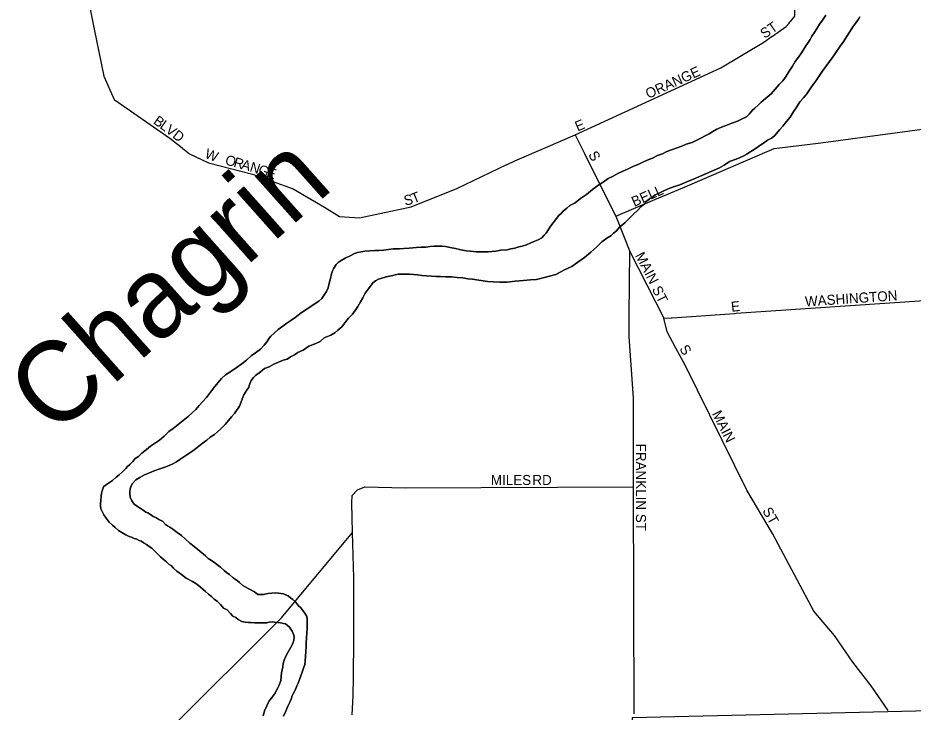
# Model space of a CAD drawing. Extents: x -561 to 1170, y 0 to 846.
# Drawn here: x 458.11 to 470.14, y 217.39 to 226.72 of the extents above; entities that cross this region are included whole.
import ezdxf

# ---------------------------------------------------------------- set-up
doc = ezdxf.new("R2010")
doc.units = 0
for name, color, linetype in [('GM_X_City_Street', 7, 'Continuous'), ('GM_X_City_Street_Text', 7, 'Continuous'), ('GM_X_County', 7, 'Continuous'), ('GM_X_Major_River', 7, 'Continuous'), ('GM_X_Major_River_Text', 7, 'Continuous')]:
    doc.layers.add(name, color=color, linetype=linetype)

msp = doc.modelspace()

# ---------------------------------------------------------------- linework, layer by layer
at = {"layer": 'GM_X_City_Street'}
for points in [[(458.874, 227.842), (458.942, 227.559), (459.139, 226.571), (459.266, 225.939), (459.406, 225.627), (460.153, 225.106), (460.32, 224.973), (460.329, 224.966)], [(468.473, 226.646), (468.475, 226.648), (468.556, 226.746), (468.56, 227.463), (468.56, 227.464)], [(468.251, 226.474), (468.253, 226.476), (468.439, 226.604), (468.473, 226.646)], [(465.602, 225.151), (467.562, 226.05), (468.138, 226.396), (468.251, 226.474)], [(466.673, 224.28), (466.673, 224.28), (467.05, 224.437), (468.278, 224.967), (468.905, 225.042), (470.335, 225.233), (470.724, 225.307), (471.021, 225.369), (471.199, 225.446), (471.312, 225.469), (471.442, 225.475), (471.56, 225.482), (471.815, 225.419), (472.268, 225.25), (472.27, 225.249)], [(465.209, 224.981), (465.602, 225.151), (465.729, 224.897)], [(460.329, 224.966), (460.42, 224.893), (460.676, 224.772), (461.266, 224.623), (461.814, 224.425), (462.233, 224.176), (462.435, 224.054), (462.705, 224.036), (463.4, 224.181), (464.012, 224.427), (464.686, 224.751), (464.687, 224.751)], [(464.687, 224.751), (464.79, 224.8), (465.209, 224.981), (465.209, 224.981)], [(465.729, 224.897), (465.729, 224.896), (466.151, 224.055), (466.338, 223.58), (466.794, 222.685), (466.894, 222.691)], [(466.151, 224.055), (466.452, 224.188), (466.673, 224.28)], [(466.326, 222.45), (466.329, 222.724), (466.338, 223.58)], [(467.744, 222.75), (467.766, 222.751), (470.296, 222.925), (471.019, 222.968), (472.384, 223.067), (473.415, 223.114), (473.61, 223.084), (473.718, 223.069), (473.886, 223.006), (474.381, 222.742), (476.6, 221.575), (478.434, 220.582), (479.15, 220.35)], [(466.894, 222.691), (466.908, 222.692), (467.744, 222.75)], [(466.955, 222.284), (466.838, 222.501), (466.794, 222.685)], [(466.387, 220.476), (466.387, 221.611), (466.326, 222.439), (466.326, 222.45)], [(469.807, 217.412), (469.579, 217.743), (469.332, 218.063), (469.086, 218.418), (468.808, 218.746), (468.254, 219.793), (467.909, 220.375), (467.079, 222.053), (466.955, 222.283), (466.955, 222.284)], [(462.608, 219.804), (462.6, 220.202), (462.607, 220.304), (462.677, 220.378), (462.775, 220.42), (463.318, 220.406), (466.387, 220.42)], [(466.396, 217.369), (466.387, 220.42), (466.387, 220.476)], [(461.874, 218.92), (462.608, 219.804)], [(462.603, 217.352), (462.619, 217.607), (462.621, 217.871), (462.627, 218.368), (462.629, 219.193), (462.608, 219.804)], [(459.774, 216.756), (460.147, 217.151), (461.657, 218.659), (461.874, 218.92)]]:
    msp.add_lwpolyline(points, dxfattribs=at)
at = {"layer": 'GM_X_County'}
msp.add_lwpolyline([(466.148, 281.711), (466.276, 259.428), (466.313, 253.936), (466.279, 251.796), (466.28, 247.567), (466.28, 245.072), (466.408, 237.742), (466.848, 237.719), (471.546, 237.752), (478.016, 237.883), (478.739, 226.426), (478.848, 224.815), (479.164, 220.147), (479.331, 217.621), (477.752, 217.584), (469.804, 217.395), (466.368, 217.313), (466.37, 216.798), (466.375, 215.749), (466.382, 214.541), (466.407, 209.575)], dxfattribs=at)
at = {"layer": 'GM_X_Major_River'}
for points in [[(467.941, 224.912), (467.984, 224.939), (468.033, 224.972), (468.086, 225.005), (468.135, 225.038), (468.189, 225.076), (468.243, 225.104), (468.28, 225.136), (468.307, 225.169), (468.35, 225.218), (468.393, 225.267), (468.441, 225.327), (468.49, 225.387), (468.532, 225.453), (468.581, 225.524), (468.623, 225.594), (468.672, 225.649), (468.715, 225.703), (468.752, 225.753), (468.789, 225.807), (468.832, 225.867), (468.875, 225.932), (468.923, 226.003), (468.971, 226.069), (469.02, 226.134), (469.068, 226.205), (469.116, 226.27), (469.164, 226.341), (469.212, 226.407), (469.25, 226.467), (469.298, 226.543), (469.335, 226.603), (469.367, 226.641), (469.389, 226.674), (469.41, 226.706), (469.426, 226.734)], [(469.426, 226.734), (469.41, 226.706), (469.389, 226.674), (469.367, 226.641), (469.335, 226.603), (469.298, 226.543), (469.25, 226.467), (469.212, 226.407), (469.164, 226.341), (469.116, 226.27), (469.068, 226.205), (469.02, 226.134), (468.971, 226.069), (468.923, 226.003), (468.875, 225.932), (468.832, 225.867), (468.789, 225.807), (468.752, 225.753), (468.715, 225.703), (468.672, 225.649), (468.623, 225.594), (468.581, 225.524), (468.532, 225.453), (468.49, 225.387), (468.441, 225.327), (468.393, 225.267), (468.35, 225.218), (468.307, 225.169), (468.28, 225.136), (468.243, 225.104), (468.189, 225.076), (468.135, 225.038), (468.086, 225.005), (468.033, 224.972), (467.984, 224.939), (467.941, 224.912)], [(468.971, 226.758), (468.944, 226.72), (468.917, 226.676), (468.885, 226.638), (468.853, 226.583), (468.816, 226.523), (468.783, 226.474), (468.762, 226.431), (468.725, 226.376), (468.703, 226.344), (468.677, 226.3), (468.645, 226.251), (468.602, 226.196), (468.559, 226.136), (468.521, 226.071), (468.479, 226.006), (468.436, 225.94)], [(468.436, 225.94), (468.479, 226.006), (468.521, 226.071), (468.559, 226.136), (468.602, 226.196), (468.645, 226.251), (468.677, 226.3), (468.703, 226.344), (468.725, 226.376), (468.762, 226.431), (468.783, 226.474), (468.816, 226.523), (468.853, 226.583), (468.885, 226.638), (468.917, 226.676), (468.944, 226.72), (468.971, 226.758)], [(468.436, 225.94), (468.393, 225.875), (468.345, 225.826), (468.237, 225.7), (468.184, 225.657), (468.135, 225.618), (468.098, 225.586), (468.06, 225.547), (468.017, 225.509), (467.985, 225.482), (467.942, 225.427), (467.904, 225.394), (467.839, 225.361), (467.785, 225.334), (467.71, 225.306), (467.64, 225.279), (467.569, 225.251), (467.504, 225.224), (467.451, 225.196), (467.402, 225.163), (467.348, 225.136), (467.289, 225.103), (467.229, 225.075), (467.175, 225.048), (467.094, 225.026), (467.035, 224.998), (466.959, 224.97), (466.884, 224.943), (466.824, 224.921), (466.776, 224.893), (466.711, 224.871), (466.641, 224.838), (466.57, 224.81), (466.511, 224.783), (466.457, 224.755), (466.376, 224.722), (466.306, 224.689), (466.241, 224.662), (466.176, 224.629), (466.111, 224.596), (466.047, 224.563), (465.977, 224.514), (465.907, 224.47), (465.837, 224.415), (465.756, 224.349), (465.675, 224.295), (465.6, 224.234), (465.53, 224.201), (465.492, 224.163), (465.443, 224.125), (465.417, 224.098), (465.384, 224.065), (465.277, 223.928), (465.245, 223.879), (465.213, 223.83), (465.186, 223.803), (465.154, 223.765), (465.105, 223.737), (465.062, 223.721), (465.008, 223.699), (464.949, 223.671), (464.889, 223.655), (464.846, 223.644), (464.792, 223.627), (464.738, 223.616), (464.689, 223.605), (464.602, 223.599), (464.538, 223.587), (464.483, 223.581), (464.435, 223.576), (464.386, 223.575), (464.348, 223.575), (464.305, 223.575), (464.272, 223.575), (464.234, 223.58), (464.191, 223.585), (464.142, 223.59), (464.066, 223.606), (463.995, 223.622), (463.924, 223.637), (463.859, 223.648), (463.81, 223.653), (463.773, 223.653), (463.74, 223.653), (463.702, 223.652), (463.653, 223.647), (463.594, 223.641), (463.534, 223.64), (463.469, 223.634), (463.372, 223.628), (463.301, 223.623), (463.242, 223.617), (463.204, 223.616), (463.155, 223.616), (463.095, 223.61), (463.025, 223.599), (462.965, 223.593), (462.911, 223.593), (462.841, 223.592), (462.776, 223.587), (462.678, 223.57)], [(462.678, 223.57), (462.776, 223.587), (462.841, 223.592), (462.911, 223.593), (462.965, 223.593), (463.025, 223.599), (463.095, 223.61), (463.155, 223.616), (463.204, 223.616), (463.242, 223.617), (463.301, 223.623), (463.372, 223.628), (463.469, 223.634), (463.534, 223.64), (463.594, 223.641), (463.653, 223.647), (463.702, 223.652), (463.74, 223.653), (463.773, 223.653), (463.81, 223.653), (463.859, 223.648), (463.924, 223.637), (463.995, 223.622), (464.066, 223.606), (464.142, 223.59), (464.191, 223.585), (464.234, 223.58), (464.272, 223.575), (464.305, 223.575), (464.348, 223.575), (464.386, 223.575), (464.435, 223.576), (464.483, 223.581), (464.538, 223.587), (464.602, 223.599), (464.689, 223.605), (464.738, 223.616), (464.792, 223.627), (464.846, 223.644), (464.889, 223.655), (464.949, 223.671), (465.008, 223.699), (465.062, 223.721), (465.105, 223.737), (465.154, 223.765), (465.186, 223.803), (465.213, 223.83), (465.245, 223.879), (465.277, 223.928), (465.384, 224.065), (465.417, 224.098), (465.443, 224.125), (465.492, 224.163), (465.53, 224.201), (465.6, 224.234), (465.675, 224.295), (465.756, 224.349), (465.837, 224.415), (465.907, 224.47), (465.977, 224.514), (466.047, 224.563), (466.111, 224.596), (466.176, 224.629), (466.241, 224.662), (466.306, 224.689), (466.376, 224.722), (466.457, 224.755), (466.511, 224.783), (466.57, 224.81), (466.641, 224.838), (466.711, 224.871), (466.776, 224.893), (466.824, 224.921), (466.884, 224.943), (466.959, 224.97), (467.035, 224.998), (467.094, 225.026), (467.175, 225.048), (467.229, 225.075), (467.289, 225.103), (467.348, 225.136), (467.402, 225.163), (467.451, 225.196), (467.504, 225.224), (467.569, 225.251), (467.64, 225.279), (467.71, 225.306), (467.785, 225.334), (467.839, 225.361), (467.904, 225.394), (467.942, 225.427), (467.985, 225.482), (468.017, 225.509), (468.06, 225.547), (468.098, 225.586), (468.135, 225.618), (468.184, 225.657), (468.237, 225.7), (468.345, 225.826), (468.393, 225.875), (468.436, 225.94)], [(461.488, 222.032), (461.553, 222.065), (461.613, 222.092), (461.677, 222.12), (461.731, 222.136), (461.775, 222.164), (461.829, 222.191), (461.877, 222.224), (461.947, 222.257), (462.023, 222.307), (462.115, 222.345), (462.174, 222.373), (462.228, 222.422), (462.32, 222.455), (462.373, 222.488), (462.411, 222.526), (462.465, 222.57), (462.508, 222.624), (462.556, 222.684), (462.61, 222.739), (462.647, 222.788), (462.679, 222.843), (462.717, 222.903), (462.749, 222.957), (462.781, 223.022), (462.818, 223.077), (462.85, 223.115), (462.882, 223.159), (462.92, 223.186), (462.958, 223.208), (462.99, 223.219), (463.061, 223.241), (463.109, 223.252), (463.153, 223.258), (463.185, 223.269), (463.223, 223.275), (463.266, 223.275), (463.315, 223.275), (463.375, 223.276), (463.429, 223.271), (463.483, 223.266), (463.543, 223.261), (463.733, 223.246), (463.792, 223.246), (463.863, 223.241), (463.939, 223.242), (464.015, 223.231), (464.091, 223.226), (464.161, 223.216), (464.221, 223.211), (464.275, 223.2), (464.34, 223.19), (464.422, 223.18), (464.498, 223.175), (464.59, 223.17), (464.688, 223.171), (464.796, 223.182), (464.91, 223.194), (465.002, 223.2), (465.083, 223.206), (465.17, 223.228), (465.256, 223.25), (465.343, 223.272), (465.461, 223.333), (465.559, 223.382), (465.639, 223.437), (465.726, 223.503), (465.812, 223.574), (465.892, 223.645), (465.962, 223.711), (466.027, 223.76), (466.081, 223.793), (466.118, 223.826), (466.156, 223.858), (466.199, 223.907), (466.269, 223.968), (466.333, 224.028), (466.392, 224.088), (466.446, 224.137), (466.489, 224.186), (466.532, 224.224), (466.57, 224.263), (466.607, 224.295), (466.645, 224.317), (466.677, 224.345), (466.721, 224.361), (466.785, 224.394), (466.85, 224.422), (466.926, 224.449), (467.007, 224.477), (467.104, 224.516), (467.201, 224.56), (467.471, 224.675), (467.542, 224.708), (467.606, 224.741), (467.676, 224.791), (467.768, 224.824), (467.822, 224.846), (467.871, 224.868), (467.909, 224.89), (467.941, 224.912)], [(467.941, 224.912), (467.909, 224.89), (467.871, 224.868), (467.822, 224.846), (467.768, 224.824), (467.676, 224.791), (467.606, 224.741), (467.542, 224.708), (467.471, 224.675), (467.201, 224.56), (467.104, 224.516), (467.007, 224.477), (466.926, 224.449), (466.85, 224.422), (466.785, 224.394), (466.721, 224.361), (466.677, 224.345), (466.645, 224.317), (466.607, 224.295), (466.57, 224.263), (466.532, 224.224), (466.489, 224.186), (466.446, 224.137), (466.392, 224.088), (466.333, 224.028), (466.269, 223.968), (466.199, 223.907), (466.156, 223.858), (466.118, 223.826), (466.081, 223.793), (466.027, 223.76), (465.962, 223.711), (465.892, 223.645), (465.812, 223.574), (465.726, 223.503), (465.639, 223.437), (465.559, 223.382), (465.461, 223.333), (465.343, 223.272), (465.256, 223.25), (465.17, 223.228), (465.083, 223.206), (465.002, 223.2), (464.91, 223.194), (464.796, 223.182), (464.688, 223.171), (464.59, 223.17), (464.498, 223.175), (464.422, 223.18), (464.34, 223.19), (464.275, 223.2), (464.221, 223.211), (464.161, 223.216), (464.091, 223.226), (464.015, 223.231), (463.939, 223.242), (463.863, 223.241), (463.792, 223.246), (463.733, 223.246), (463.543, 223.261), (463.483, 223.266), (463.429, 223.271), (463.375, 223.276), (463.315, 223.275), (463.266, 223.275), (463.223, 223.275), (463.185, 223.269), (463.153, 223.258), (463.109, 223.252), (463.061, 223.241), (462.99, 223.219), (462.958, 223.208), (462.92, 223.186), (462.882, 223.159), (462.85, 223.115), (462.818, 223.077), (462.781, 223.022), (462.749, 222.957), (462.717, 222.903), (462.679, 222.843), (462.647, 222.788), (462.61, 222.739), (462.556, 222.684), (462.508, 222.624), (462.465, 222.57), (462.411, 222.526), (462.373, 222.488), (462.32, 222.455), (462.228, 222.422), (462.174, 222.373), (462.115, 222.345), (462.023, 222.307), (461.947, 222.257), (461.877, 222.224), (461.829, 222.191), (461.775, 222.164), (461.731, 222.136), (461.677, 222.12), (461.613, 222.092), (461.553, 222.065), (461.488, 222.032)], [(462.678, 223.57), (462.635, 223.553), (462.576, 223.525), (462.511, 223.493), (462.457, 223.46), (462.419, 223.432), (462.392, 223.405), (462.36, 223.356), (462.339, 223.323), (462.328, 223.28), (462.313, 223.22), (462.297, 223.155), (462.281, 223.095), (462.26, 223.046), (462.233, 223.002), (462.196, 222.948), (462.158, 222.915), (462.11, 222.882), (462.034, 222.833), (461.921, 222.756), (461.84, 222.696), (461.781, 222.652), (461.727, 222.619), (461.673, 222.576), (461.609, 222.532), (461.555, 222.483), (461.512, 222.444), (461.49, 222.417), (461.464, 222.373), (461.421, 222.324), (461.373, 222.27), (461.308, 222.221), (461.249, 222.177), (461.184, 222.122), (461.12, 222.073), (461.044, 222.018), (460.974, 221.969), (460.904, 221.925), (460.85, 221.876), (460.802, 221.821), (460.759, 221.767), (460.716, 221.707), (460.647, 221.619), (460.593, 221.559), (460.55, 221.51), (460.502, 221.456), (460.453, 221.412), (460.399, 221.363), (460.2, 221.204), (460.141, 221.16), (460.077, 221.1), (460.017, 221.046), (459.947, 221.002), (459.893, 220.963), (459.84, 220.92), (459.78, 220.87), (459.732, 220.827), (459.689, 220.799), (459.657, 220.761), (459.619, 220.717), (459.587, 220.69), (459.565, 220.663), (459.512, 220.614), (459.474, 220.581), (459.431, 220.548), (459.382, 220.504), (459.329, 220.466), (459.291, 220.439), (459.264, 220.417), (459.248, 220.379), (459.238, 220.335), (459.233, 220.292), (459.228, 220.232), (459.223, 220.199), (459.223, 220.161), (459.229, 220.123), (459.245, 220.086), (459.267, 220.042), (459.3, 219.999), (459.339, 219.945), (459.382, 219.902), (459.421, 219.87), (459.464, 219.832), (459.508, 219.805), (459.563, 219.773), (459.606, 219.752), (459.639, 219.741), (459.677, 219.725), (459.709, 219.714), (459.742, 219.698), (459.775, 219.688), (459.802, 219.666), (459.84, 219.645), (459.878, 219.618), (459.911, 219.596), (459.938, 219.569), (460.031, 219.478), (460.064, 219.445), (460.108, 219.408), (460.146, 219.375), (460.173, 219.359)], [(460.173, 219.359), (460.146, 219.375), (460.108, 219.408), (460.064, 219.445), (460.031, 219.478), (459.938, 219.569), (459.911, 219.596), (459.878, 219.618), (459.84, 219.645), (459.802, 219.666), (459.775, 219.688), (459.742, 219.698), (459.709, 219.714), (459.677, 219.725), (459.639, 219.741), (459.606, 219.752), (459.563, 219.773), (459.508, 219.805), (459.464, 219.832), (459.421, 219.87), (459.382, 219.902), (459.339, 219.945), (459.3, 219.999), (459.267, 220.042), (459.245, 220.086), (459.229, 220.123), (459.223, 220.161), (459.223, 220.199), (459.228, 220.232), (459.233, 220.292), (459.238, 220.335), (459.248, 220.379), (459.264, 220.417), (459.291, 220.439), (459.329, 220.466), (459.382, 220.504), (459.431, 220.548), (459.474, 220.581), (459.512, 220.614), (459.565, 220.663), (459.587, 220.69), (459.619, 220.717), (459.657, 220.761), (459.689, 220.799), (459.732, 220.827), (459.78, 220.87), (459.84, 220.92), (459.893, 220.963), (459.947, 221.002), (460.017, 221.046), (460.077, 221.1), (460.141, 221.16), (460.2, 221.204), (460.399, 221.363), (460.453, 221.412), (460.502, 221.456), (460.55, 221.51), (460.593, 221.559), (460.647, 221.619), (460.716, 221.707), (460.759, 221.767), (460.802, 221.821), (460.85, 221.876), (460.904, 221.925), (460.974, 221.969), (461.044, 222.018), (461.12, 222.073), (461.184, 222.122), (461.249, 222.177), (461.308, 222.221), (461.373, 222.27), (461.421, 222.324), (461.464, 222.373), (461.49, 222.417), (461.512, 222.444), (461.555, 222.483), (461.609, 222.532), (461.673, 222.576), (461.727, 222.619), (461.781, 222.652), (461.84, 222.696), (461.921, 222.756), (462.034, 222.833), (462.11, 222.882), (462.158, 222.915), (462.196, 222.948), (462.233, 223.002), (462.26, 223.046), (462.281, 223.095), (462.297, 223.155), (462.313, 223.22), (462.328, 223.28), (462.339, 223.323), (462.36, 223.356), (462.392, 223.405), (462.419, 223.432), (462.457, 223.46), (462.511, 223.493), (462.576, 223.525), (462.635, 223.553), (462.678, 223.57)], [(462.002, 218.52), (462.001, 218.644), (461.996, 218.677), (461.968, 218.72), (461.941, 218.758), (461.913, 218.79), (461.88, 218.823), (461.847, 218.866), (461.809, 218.903), (461.776, 218.925), (461.744, 218.952), (461.711, 218.968), (461.684, 218.979), (461.646, 218.984), (461.613, 218.989), (461.57, 218.994), (461.527, 218.988), (461.472, 218.983), (461.413, 218.971), (461.364, 218.971), (461.337, 218.971), (461.293, 219.009), (461.217, 219.046), (461.168, 219.073), (461.135, 219.094), (461.092, 219.132), (461.064, 219.154), (461.032, 219.175), (461.004, 219.197), (460.955, 219.24), (460.922, 219.261), (460.884, 219.293), (460.835, 219.337), (460.802, 219.363), (460.759, 219.396), (460.715, 219.428), (460.671, 219.455), (460.633, 219.493), (460.48, 219.616), (460.425, 219.659), (460.365, 219.713), (460.311, 219.762), (460.251, 219.805), (460.196, 219.848), (460.153, 219.875), (460.125, 219.896), (460.098, 219.912), (460.054, 219.955), (460.005, 219.977), (459.967, 220.004), (459.929, 220.02), (459.896, 220.046), (459.858, 220.068), (459.831, 220.079), (459.798, 220.106), (459.754, 220.132), (459.722, 220.154), (459.673, 220.186), (459.645, 220.229), (459.623, 220.278), (459.617, 220.327), (459.617, 220.354), (459.622, 220.392), (459.633, 220.43), (459.654, 220.463), (459.697, 220.512), (459.751, 220.545), (459.816, 220.578), (459.88, 220.605), (459.945, 220.633), (460.021, 220.66), (460.102, 220.688), (460.145, 220.705), (460.194, 220.727), (460.242, 220.754), (460.291, 220.787), (460.463, 220.902), (460.522, 220.946), (460.587, 221), (460.652, 221.044), (460.695, 221.088), (460.754, 221.121), (460.797, 221.159), (460.845, 221.203), (460.899, 221.258), (460.942, 221.312), (460.985, 221.361), (461.022, 221.405), (461.049, 221.443), (461.071, 221.476), (461.092, 221.503), (461.15, 221.655), (461.193, 221.726), (461.215, 221.753), (461.22, 221.78), (461.246, 221.846), (461.278, 221.889), (461.305, 221.917), (461.375, 221.966), (461.429, 222.01), (461.488, 222.032)], [(461.488, 222.032), (461.429, 222.01), (461.375, 221.966), (461.305, 221.917), (461.278, 221.889), (461.246, 221.846), (461.22, 221.78), (461.215, 221.753), (461.193, 221.726), (461.15, 221.655), (461.092, 221.503), (461.071, 221.476), (461.049, 221.443), (461.022, 221.405), (460.985, 221.361), (460.942, 221.312), (460.899, 221.258), (460.845, 221.203), (460.797, 221.159), (460.754, 221.121), (460.695, 221.088), (460.652, 221.044), (460.587, 221), (460.522, 220.946), (460.463, 220.902), (460.291, 220.787), (460.242, 220.754), (460.194, 220.727), (460.145, 220.705), (460.102, 220.688), (460.021, 220.66), (459.945, 220.633), (459.88, 220.605), (459.816, 220.578), (459.751, 220.545), (459.697, 220.512), (459.654, 220.463), (459.633, 220.43), (459.622, 220.392), (459.617, 220.354), (459.617, 220.327), (459.623, 220.278), (459.645, 220.229), (459.673, 220.186), (459.722, 220.154), (459.754, 220.132), (459.798, 220.106), (459.831, 220.079), (459.858, 220.068), (459.896, 220.046), (459.929, 220.02), (459.967, 220.004), (460.005, 219.977), (460.054, 219.955), (460.098, 219.912), (460.125, 219.896), (460.153, 219.875), (460.196, 219.848), (460.251, 219.805), (460.311, 219.762), (460.365, 219.713), (460.425, 219.659), (460.48, 219.616), (460.633, 219.493), (460.671, 219.455), (460.715, 219.428), (460.759, 219.396), (460.802, 219.363), (460.835, 219.337), (460.884, 219.293), (460.922, 219.261), (460.955, 219.24), (461.004, 219.197), (461.032, 219.175), (461.064, 219.154), (461.092, 219.132), (461.135, 219.094), (461.168, 219.073), (461.217, 219.046), (461.293, 219.009), (461.337, 218.971), (461.364, 218.971), (461.413, 218.971), (461.472, 218.983), (461.527, 218.988), (461.57, 218.994), (461.613, 218.989), (461.646, 218.984), (461.684, 218.979), (461.711, 218.968), (461.744, 218.952), (461.776, 218.925), (461.809, 218.903), (461.847, 218.866), (461.88, 218.823), (461.913, 218.79), (461.941, 218.758), (461.968, 218.72), (461.996, 218.677), (462.001, 218.644), (462.002, 218.52)], [(460.173, 219.359), (460.206, 219.327), (460.25, 219.284), (460.31, 219.241), (460.375, 219.192), (460.457, 219.144), (460.506, 219.117), (460.539, 219.09), (460.566, 219.069), (460.599, 219.042), (460.632, 219.01), (460.676, 218.977), (460.714, 218.945), (460.752, 218.907), (460.796, 218.875), (460.834, 218.837), (460.878, 218.789), (460.927, 218.767), (460.971, 218.714), (461.003, 218.681), (461.042, 218.66), (461.074, 218.633), (461.123, 218.606), (461.167, 218.601), (461.21, 218.596), (461.243, 218.596), (461.292, 218.591), (461.329, 218.591), (461.367, 218.591), (461.405, 218.592), (461.433, 218.592), (461.46, 218.592), (461.487, 218.598), (461.535, 218.603), (461.563, 218.598), (461.606, 218.593), (461.644, 218.588), (461.682, 218.583), (461.709, 218.577), (461.764, 218.534), (461.797, 218.48), (461.819, 218.426), (461.825, 218.394), (461.82, 218.356), (461.809, 218.312), (461.777, 218.252), (461.74, 218.192), (461.713, 218.143), (461.692, 218.089), (461.676, 218.045), (461.671, 217.997), (461.655, 217.92), (461.645, 217.817), (461.624, 217.752), (461.603, 217.709), (461.582, 217.676), (461.571, 217.643), (461.528, 217.589), (461.496, 217.545), (461.469, 217.496), (461.448, 217.453), (461.432, 217.42), (461.411, 217.338)], [(461.411, 217.338), (461.432, 217.42), (461.448, 217.453), (461.469, 217.496), (461.496, 217.545), (461.528, 217.589), (461.571, 217.643), (461.582, 217.676), (461.603, 217.709), (461.624, 217.752), (461.645, 217.817), (461.655, 217.92), (461.671, 217.997), (461.676, 218.045), (461.692, 218.089), (461.713, 218.143), (461.74, 218.192), (461.777, 218.252), (461.809, 218.312), (461.82, 218.356), (461.825, 218.394), (461.819, 218.426), (461.797, 218.48), (461.764, 218.534), (461.709, 218.577), (461.682, 218.583), (461.644, 218.588), (461.606, 218.593), (461.563, 218.598), (461.535, 218.603), (461.487, 218.598), (461.46, 218.592), (461.433, 218.592), (461.405, 218.592), (461.367, 218.591), (461.329, 218.591), (461.292, 218.591), (461.243, 218.596), (461.21, 218.596), (461.167, 218.601), (461.123, 218.606), (461.074, 218.633), (461.042, 218.66), (461.003, 218.681), (460.971, 218.714), (460.927, 218.767), (460.878, 218.789), (460.834, 218.837), (460.796, 218.875), (460.752, 218.907), (460.714, 218.945), (460.676, 218.977), (460.632, 219.01), (460.599, 219.042), (460.566, 219.069), (460.539, 219.09), (460.506, 219.117), (460.457, 219.144), (460.375, 219.192), (460.31, 219.241), (460.25, 219.284), (460.206, 219.327), (460.173, 219.359)], [(461.682, 217.335), (461.714, 217.405), (461.741, 217.471), (461.767, 217.525), (461.783, 217.563), (461.799, 217.607), (461.815, 217.645), (461.842, 217.694), (461.863, 217.743), (461.879, 217.781), (461.895, 217.83), (461.916, 217.879), (461.932, 217.928), (461.953, 217.982), (461.969, 218.031), (461.974, 218.074), (461.979, 218.14), (461.984, 218.199), (461.988, 218.27), (461.988, 218.324), (461.993, 218.384), (461.998, 218.454), (462.002, 218.52)], [(462.002, 218.52), (461.998, 218.454), (461.993, 218.384), (461.988, 218.324), (461.988, 218.27), (461.984, 218.199), (461.979, 218.14), (461.974, 218.074), (461.969, 218.031), (461.953, 217.982), (461.932, 217.928), (461.916, 217.879), (461.895, 217.83), (461.879, 217.781), (461.863, 217.743), (461.842, 217.694), (461.815, 217.645), (461.799, 217.607), (461.783, 217.563), (461.767, 217.525), (461.741, 217.471), (461.714, 217.405), (461.682, 217.335)]]:
    msp.add_lwpolyline(points, dxfattribs=at)

# ---------------------------------------------------------------- texts
at = {"layer": 'GM_X_City_Street_Text'}
for s, rotation, p in [('ST', 34.7021, (468.149, 226.438)), ('ORANGE', 24.3044, (466.585, 225.632)), ('B', 324.4172, (459.922, 225.309)), ('E', 23.2137, (465.635, 225.193)), ('L', 324.402, (460.009, 225.247)), ('V', 323.799, (460.086, 225.191)), ('D', 321.7532, (460.18, 225.122)), ('W', 339.2039, (460.614, 224.844)), ('O', 344.2618, (460.888, 224.754)), ('S', 299.755, (465.774, 224.885)), ('R', 344.2787, (461.002, 224.722)), ('A', 344.2618, (461.105, 224.693)), ('N', 342.7816, (461.219, 224.661)), ('G', 341.6134, (461.331, 224.626)), ('E', 341.5391, (461.444, 224.589)), ('T', 21.8983, (463.431, 224.225)), ('BELL', 23.6308, (466.396, 224.181)), ('S', 12.757, (463.316, 224.197)), ('MAIN', 297.2523, (466.404, 223.53)), ('ST', 296.5651, (466.63, 223.078)), ('WASHINGTON', 3.8506, (468.696, 222.842)), ('E', 5.7018, (467.704, 222.771)), ('S', 303.6733, (466.997, 222.273)), ('MAIN', 296.5651, (467.438, 221.403)), ('FRANKLIN ST', 270, (466.419, 220.999)), ('MILES', 0, (464.469, 220.443)), ('RD', 0, (465.027, 220.443)), ('ST', 299.7432, (468.114, 220.097))]:
    msp.add_text(s, height=0.135, rotation=rotation, dxfattribs=at).set_placement(p)
at = {"layer": 'GM_X_Major_River_Text'}
msp.add_text('Chagrin', height=1.0806, rotation=41.6758, dxfattribs=at).set_placement((458.595, 221.074))

doc.saveas('drawing.dxf')
